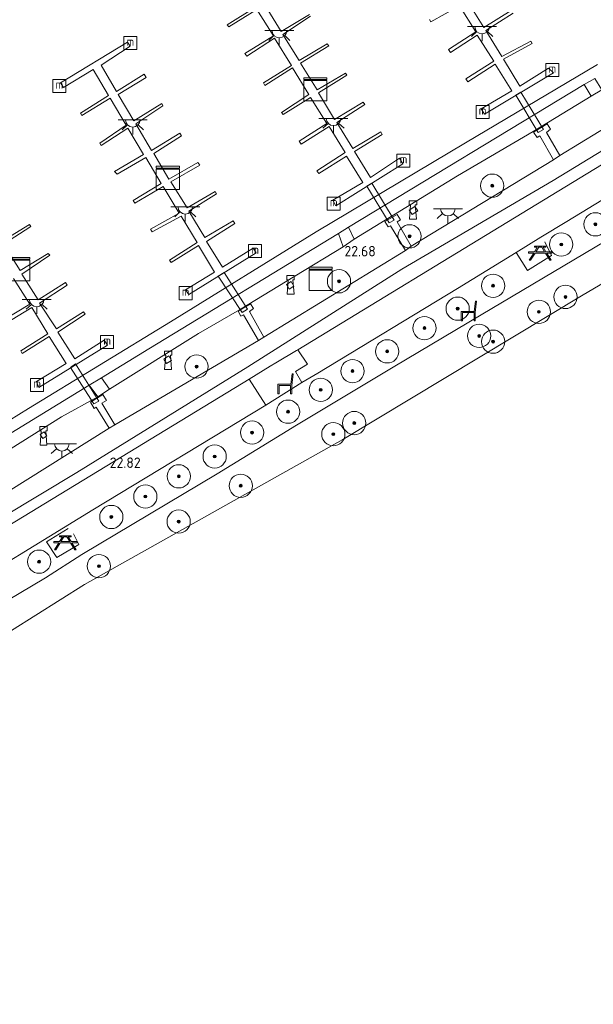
# Model space of a CAD drawing. Header units: metres. Extents: x 185049 to 189876, y 349292 to 352302.
# Tile 265 of 269: x 189336 to 189435, y 351612 to 351782. Entities that reach past the tile are written whole.
import ezdxf
from ezdxf.enums import TextEntityAlignment as Align

# ---------------------------------------------------------------- set-up
doc = ezdxf.new("R2010")
doc.units = ezdxf.units.M
for name, color, linetype, lineweight in [('B-WE-GR-BOOM-S', 90, 'Continuous', 25), ('B-WE-GR-GRAS-GV', 60, 'Continuous', 13), ('B-WE-GR-HAAG-G', 90, 'GR-HAAG1', 13), ('B-WE-GW-OPHOGING_KRUIN-G', 90, 'Continuous', 18), ('B-WE-GW-TALUD_KRUIN-G', 90, 'Continuous', 18), ('B-WE-GW-TALUD_TEEN-G', 90, 'Continuous', 18), ('B-WE-IE-MEUBILAIR_WATERWEGMEUBILAIR-S', 150, 'Continuous', 25), ('B-WE-IE-MEUBILAIR_WEGMEUBILAIR-S', 7, 'Continuous', 25), ('B-WE-KL-DATA-S', 90, 'Continuous', 25), ('B-WE-KL-ET_LS_OV_LICHTPUNT-S', 190, 'Continuous', 25), ('B-WE-KW-KUNSTWERK_BRUG-GV', 170, 'Continuous', 18), ('B-WE-KW-KUNSTWERK_STEIGER-GV', 170, 'Continuous', 18), ('B-WE-OB-BEKLEDING_STEEN-GV', 30, 'Continuous', 18), ('B-WE-OB-BEKLEDING_STORTSTEEN-GV', 30, 'Continuous', 18), ('B-WE-OB-OEVERVOORZIENING-G', 7, 'Continuous', 18), ('B-WE-OG-WATER_HAVEN-GV', 170, 'Continuous', 18), ('B-WE-OG-WATER_POEL-GV', 7, 'Continuous', 18), ('B-WE-OG-WEG_PARKEERSECTIE-GV', 7, 'Continuous', 18), ('B-WE-OG-WEG_TRAP-GV', 7, 'Continuous', 18), ('B-WE-VH-VERHARDING_ASFALT-GV', 252, 'Continuous', 18), ('B-WE-VH-VERHARDING_BETON-GV', 252, 'Continuous', 18), ('B-WE-VH-VERHARDING_TEGEL-GV', 252, 'Continuous', 18), ('X-XX-AL-HOOGTELABEL-S', 7, 'Continuous', 25)]:
    doc.layers.add(name, color=color, linetype=linetype, lineweight=lineweight)
doc.styles.add('NLCS-ISO', font='NLCS-ISO.ttf')
doc.styles.add('NLCS-ISO-ANNOTATIVE-T18', font='NLCS-ISO.ttf', dxfattribs={"height": 1.8})
doc.linetypes.add('GR-HAAG1', pattern='A,6,[176,NLCS.SHX,S=0.125,R=0,X=0,Y=0],-2', length=8)

# ---------------------------------------------------------------- blocks, each defined once
blk = doc.blocks.new('SAL-HOOGTELABEL-SO')
at = {"color": 0, "linetype": 'ByBlock', "lineweight": -2, "style": 'NLCS-ISO-ANNOTATIVE-T18'}
blk.add_attdef('HOOGTE', text='', height=1.8, dxfattribs=at).set_placement((2.79, 0), align=Align.RIGHT)
blk = doc.blocks.new('SIE-WEG_PICKNICKTAFEL-SO')
at = {"color": 0, "linetype": 'ByBlock', "lineweight": 18}
for points in [[(-0.89, -0.2), (-1.64, -1.4), (-1.88, -1.4), (-1.12, -0.2), (-2, -0.2), (-2, 0), (-1, 0), (-0.5, 0.8), (-1, 0.8), (-1, 1), (1, 1), (1, 0.8), (0.5, 0.8), (1, 0), (2, 0), (2, -0.2), (1.12, -0.2), (1.88, -1.4), (1.64, -1.4), (0.89, -0.2)], [(-0.76, 0), (0.76, 0), (0.26, 0.8), (-0.26, 0.8)]]:
    blk.add_lwpolyline(points, close=True, dxfattribs=at)
blk = doc.blocks.new('SIE-WEG_ZITBANK-SO')
at = {"color": 0, "linetype": 'ByBlock', "lineweight": 18}
blk.add_lwpolyline([(-0.91, -1.63), (-0.91, -0.2), (1.09, -0.2), (1.09, -1.63), (1.29, -1.63), (1.29, -0.21), (1.54, 1.78), (1.33, 1.78), (1.11, 0), (-1.11, 0), (-1.11, -1.63)], close=True, dxfattribs=at)
blk = doc.blocks.new('SGR-BOOM_01-SO')
at = {"linetype": 'ByBlock', "lineweight": 18}
h = blk.add_hatch(color=0, dxfattribs=at)
h.dxf.hatch_style = 1
edge = h.paths.add_edge_path()
edge.add_arc((0, 0), 0.25, 0, 360)
at = {"color": 0, "linetype": 'ByBlock', "lineweight": 18}
for radius in [2, 0.25]:
    blk.add_circle((0, 0), radius, dxfattribs=at)
blk = doc.blocks.new('SKL-DATA_KAST-SO')
at = {"color": 0, "linetype": 'ByBlock', "lineweight": 18}
for points in [[(-2, 2), (2, 2), (2, 1.68), (-2, 1.68)], [(-2, 1.52), (2, 1.52), (2, -2), (-2, -2)]]:
    blk.add_lwpolyline(points, close=True, dxfattribs=at)
blk = doc.blocks.new('SIE-WATER_BOLDER-SO')
at = {"color": 0, "linetype": 'ByBlock', "lineweight": 18}
blk.add_lwpolyline([(0.4, 0.87), (0.6, -1.59), (-0.6, -1.59), (-0.4, 0.87), (-0.65, 0.87), (-0.65, 1.59), (0.65, 1.59), (0.65, 0.87)], close=True, dxfattribs=at)
blk = doc.blocks.new('SIE-WATER_MEERPAAL-SO')
at = {"color": 0, "linetype": 'ByBlock', "lineweight": 18}
blk.add_lwpolyline([(-1.12, -1.12), (1.12, -1.12), (1.12, 1.12), (-1.12, 1.12)], close=True, dxfattribs=at)
at = {"color": 0, "linetype": 'ByBlock', "lineweight": 18, "style": 'NLCS-ISO'}
blk.add_text('m', height=1.5, dxfattribs=at).set_placement((0, 0.28), align=Align.MIDDLE_CENTER)
blk = doc.blocks.new('SKL-ET_OV_LICHTPUNT-SO')
at = {"color": 0, "linetype": 'ByBlock', "lineweight": 18}
for points in [[(-1.25, 0), (-2.5, 0)], [(1.25, 0), (2.5, 0)], [(-0.92, -0.85), (-1.83, -1.7)], [(0, -1.25), (0, -2.5)], [(0.92, -0.85), (1.83, -1.7)]]:
    blk.add_lwpolyline(points, dxfattribs=at)
blk.add_lwpolyline([(0, 0), (1.25, 0, -1), (-1.25, 0)], format="xyb", close=True, dxfattribs=at)

msp = doc.modelspace()

# ---------------------------------------------------------------- linework, layer by layer
at = {"layer": 'B-WE-GR-GRAS-GV'}
for points in [[(189329.782, 351704.703, 22.327), (189343.607, 351713.372, 22.327), (189349.845, 351716.802, 22.327), (189351.858, 351718.121, 22.327), (189367.173, 351727.723, 22.327), (189374.231, 351731.777, 22.303), (189383.741, 351737.587, 22.303), (189392.055, 351742.633, 22.303), (189393.976, 351743.925, 22.303), (189411.732, 351754.826, 22.276), (189424.795, 351762.43, 22.276), (189434.777, 351768.525, 22.273), (189436.619, 351769.613, 22.273)], [(189322.909, 351681.452, 22.774), (189348.973, 351697.351, 22.792), (189378.739, 351715.372, 22.815), (189384.977, 351719.279, 22.741), (189387.714, 351720.907, 22.726), (189411.739, 351735.455, 22.72), (189421.87, 351741.658, 22.72), (189426.108, 351744.253, 22.72), (189430.576, 351746.988, 22.72), (189464.375, 351767.562, 22.831)], [(189442.931, 351766.563, 22.699), (189429.402, 351758.301, 22.693), (189427.052, 351762.303, 22.379), (189427.765, 351762.852, 22.4), (189427.206, 351763.779, 22.316), (189424.852, 351762.358, 22.304), (189425.456, 351761.411, 22.406), (189425.915, 351761.678, 22.343), (189428.304, 351757.589, 22.693), (189403.794, 351742.74, 22.714), (189401.345, 351746.912, 22.484), (189401.966, 351747.261, 22.508), (189401.352, 351748.201, 22.403), (189399.225, 351746.947, 22.406), (189399.812, 351746.044, 22.508), (189400.203, 351746.248, 22.54), (189402.815, 351741.975, 22.714), (189378.397, 351727.087, 22.735), (189375.934, 351731.497, 22.424), (189376.634, 351732.004, 22.46), (189376.136, 351732.825, 22.388), (189374.023, 351731.538, 22.352), (189374.475, 351730.71, 22.397), (189374.942, 351730.937, 22.397), (189377.505, 351726.48, 22.735), (189352.738, 351712.017, 22.777), (189350.552, 351715.718, 22.463), (189351.307, 351716.186, 22.487), (189350.679, 351717.184, 22.427), (189348.594, 351715.907, 22.355), (189349.181, 351714.825, 22.49), (189349.563, 351715.051, 22.471), (189351.778, 351711.44, 22.765), (189327.134, 351695.979, 22.765)], [(189473.191, 351757.795, 20.83), (189433.114, 351734.16, 20.83), (189392.012, 351709.454, 20.83), (189347.572, 351684.558, 20.83), (189313.986, 351663.435, 20.83), (189307.007, 351658.035, 20.835), (189282.973, 351643.074, 20.835), (189280.801, 351641.74, 20.835), (189277.476, 351644.154, 21.539), (189275.853, 351645.332, 22.69), (189294.773, 351657.369, 22.69), (189317.156, 351671.639, 22.69), (189340.844, 351685.706, 22.696), (189347.063, 351689.719, 22.654), (189370.362, 351703.552, 22.687), (189384.013, 351711.92, 22.581), (189400.664, 351721.9, 22.572), (189415.828, 351730.902, 22.613), (189440.676, 351745.66, 22.605)], [(189440.676, 351745.66, 22.605), (189415.828, 351730.902, 22.613), (189400.664, 351721.9, 22.572), (189384.013, 351711.92, 22.581), (189370.362, 351703.552, 22.687), (189347.063, 351689.719, 22.654), (189340.844, 351685.706, 22.696), (189317.156, 351671.639, 22.69)]]:
    msp.add_polyline3d(points, dxfattribs=at)
for points in [[(189403.439, 351748.893, 22.417), (189403.937, 351748.172, 22.417), (189404.924, 351748.818, 22.417), (189404.424, 351749.571, 22.417)], [(189382.293, 351736.136, 22.42), (189382.758, 351735.35, 22.417), (189383.578, 351735.844, 22.42), (189383.13, 351736.647, 22.417)], [(189384.977, 351719.279, 22.741), (189378.739, 351715.372, 22.815), (189375.887, 351719.875, 22.864), (189379.526, 351722.059, 22.851), (189380.504, 351722.647, 22.847), (189384.013, 351724.753, 22.834), (189384.297, 351724.924, 22.834), (189385.915, 351722.405, 22.763), (189383.857, 351721.182, 22.759)], [(189361.199, 351723.312, 22.393), (189361.671, 351722.561, 22.393), (189362.521, 351723.069, 22.393), (189362.044, 351723.841, 22.396)], [(189339.896, 351710.337, 22.477), (189340.342, 351709.645, 22.477), (189341.053, 351710.085, 22.477), (189340.611, 351710.781, 22.477)]]:
    msp.add_polyline3d(points, close=True, dxfattribs=at)
at = {"layer": 'B-WE-GR-HAAG-G'}
for points in [[(189426.108, 351744.253, 22.72), (189421.87, 351741.658, 22.72), (189423.794, 351738.547, 22.724), (189427.921, 351741.111, 22.707), (189426.805, 351743.468, 22.711)], [(189380.504, 351722.647, 22.847), (189384.013, 351724.753, 22.834), (189384.297, 351724.924, 22.834), (189385.915, 351722.405, 22.763), (189383.857, 351721.182, 22.759), (189384.977, 351719.279, 22.741)], [(189375.887, 351719.875, 22.864), (189379.526, 351722.059, 22.851)], [(189375.887, 351719.875, 22.864), (189378.739, 351715.372, 22.815), (189384.977, 351719.279, 22.741)], [(189344.709, 351694.155, 22.818), (189341, 351691.873, 22.809), (189342.766, 351689.189, 22.769), (189346.543, 351691.413, 22.787), (189345.656, 351693.224, 22.796)]]:
    msp.add_polyline3d(points, dxfattribs=at)
at = {"layer": 'B-WE-GW-OPHOGING_KRUIN-G'}
msp.add_polyline3d([(189601.55, 351868.756, 22.832), (189585.429, 351853.019, 22.814), (189570.502, 351840.771, 22.808), (189561.536, 351834.31, 22.817), (189549.673, 351827.192, 22.817), (189536.325, 351819.747, 22.787), (189521.707, 351811.043, 22.769), (189501.712, 351799.036, 22.757), (189477.509, 351784.064, 22.748), (189451.889, 351768.411, 22.742), (189428.242, 351753.993, 22.727), (189402.2, 351738.758, 22.823), (189375.643, 351721.956, 22.775), (189346.207, 351703.788, 22.769), (189327.027, 351692.246, 22.82), (189299.672, 351675.829, 22.79), (189278.692, 351663.412, 22.757), (189267.486, 351656.399, 22.754), (189263.006, 351652.675, 22.691)], dxfattribs=at)
at = {"layer": 'B-WE-GW-TALUD_KRUIN-G'}
for points in [[(189347.063, 351689.719, 22.654), (189370.362, 351703.552, 22.687), (189384.013, 351711.92, 22.581), (189400.664, 351721.9, 22.572), (189415.828, 351730.902, 22.613), (189440.676, 351745.66, 22.605), (189461.568, 351758.445, 22.556), (189480.662, 351769.766, 22.556), (189503.351, 351784.015, 22.524), (189521.719, 351794.24, 22.524), (189542.618, 351806.159, 22.442), (189559.02, 351815.6, 22.401), (189572.605, 351821.766, 22.458), (189580.454, 351824.734, 22.426)], [(189393.976, 351743.925, 22.303), (189411.732, 351754.826, 22.276), (189424.795, 351762.43, 22.276), (189434.777, 351768.525, 22.273)], [(189351.858, 351718.121, 22.327), (189367.173, 351727.723, 22.327), (189374.231, 351731.777, 22.303), (189383.741, 351737.587, 22.303), (189392.055, 351742.633, 22.303)], [(189308.773, 351691.911, 22.327), (189320.497, 351699.062, 22.327), (189329.782, 351704.703, 22.327), (189343.607, 351713.372, 22.327), (189349.845, 351716.802, 22.327)], [(189347.063, 351689.719, 22.654), (189340.844, 351685.706, 22.696), (189317.156, 351671.639, 22.69), (189294.773, 351657.369, 22.69), (189275.853, 351645.332, 22.69)]]:
    msp.add_polyline3d(points, dxfattribs=at)
at = {"layer": 'B-WE-GW-TALUD_TEEN-G'}
for points in [[(189393.016, 351746.015, 20.944), (189433.536, 351770.524, 20.984)], [(189350.457, 351720.106, 21.058), (189358.624, 351725.093, 21.044), (189391.253, 351744.887, 21.054)], [(189307.643, 351693.188, 21.154), (189330.489, 351707.911, 21.094), (189348.329, 351718.806, 21.062)]]:
    msp.add_polyline3d(points, dxfattribs=at)
at = {"layer": 'B-WE-KW-KUNSTWERK_BRUG-GV'}
for points in [[(189426.575, 351762.789, 22.544), (189425.657, 351762.303, 22.544), (189421.803, 351768.699, 21.476), (189422.654, 351769.211, 21.476)], [(189400.835, 351747.185, 22.667), (189399.993, 351746.713, 22.634), (189396.162, 351753.02, 21.503), (189397.029, 351753.58, 21.503)], [(189375.603, 351731.884, 22.634), (189374.697, 351731.293, 22.634), (189370.546, 351737.539, 21.545), (189371.583, 351738.197, 21.545)], [(189350.005, 351716.071, 22.697), (189349.144, 351715.612, 22.661), (189345.128, 351721.828, 21.581), (189346.016, 351722.482, 21.581)]]:
    msp.add_polyline3d(points, close=True, dxfattribs=at)
at = {"layer": 'B-WE-KW-KUNSTWERK_STEIGER-GV'}
for points in [[(189378.623, 351784.15, 21.541), (189381.384, 351779.678, 21.541), (189386.256, 351782.601, 21.541)], [(189421.326, 351782.819, 21.541), (189416.622, 351779.802, 21.541), (189419.414, 351775.365, 21.541), (189424.379, 351777.975, 21.541), (189424.588, 351777.608, 21.541), (189419.701, 351774.87, 21.541), (189422.483, 351770.239, 21.541), (189427.445, 351773.329, 21.541), (189428.268, 351772.515, 21.541), (189416.422, 351765.402, 21.541), (189415.844, 351766.353, 21.541), (189421.092, 351769.443, 21.541), (189418.27, 351774.015, 21.541), (189413.548, 351770.994, 21.541), (189413.203, 351771.521, 21.541), (189418.009, 351774.523, 21.541), (189415.167, 351778.995, 21.541), (189410.572, 351776.063, 21.541), (189410.223, 351776.528, 21.541), (189414.919, 351779.59, 21.541), (189412.088, 351784.091, 21.541), (189407.14, 351781.322, 21.541), (189406.918, 351781.733, 21.541)], [(189413.403, 351784.908, 21.541), (189416.282, 351780.352, 21.541), (189421.019, 351783.247, 21.541)], [(189386.426, 351782.295, 21.541), (189381.669, 351779.142, 21.541), (189384.479, 351774.681, 21.541), (189389.322, 351777.526, 21.541), (189389.59, 351777.201, 21.541), (189384.732, 351774.215, 21.541), (189387.588, 351769.632, 21.541), (189392.486, 351772.506, 21.541), (189392.679, 351772.143, 21.541), (189387.852, 351769.092, 21.541), (189390.599, 351764.526, 21.541), (189395.516, 351767.478, 21.541), (189395.788, 351767.07, 21.541), (189390.972, 351763.974, 21.541), (189393.718, 351759.513, 21.541), (189398.575, 351762.379, 21.541), (189398.81, 351761.926, 21.541), (189394.023, 351758.991, 21.541), (189396.757, 351754.561, 21.541), (189401.752, 351757.848, 21.541), (189402.369, 351756.865, 21.541), (189390.803, 351749.642, 21.541), (189390.302, 351750.615, 21.541), (189395.487, 351753.697, 21.541), (189392.639, 351758.224, 21.541), (189387.86, 351755.239, 21.541), (189387.515, 351755.682, 21.541), (189392.396, 351758.845, 21.541), (189389.692, 351763.33, 21.541), (189384.822, 351760.296, 21.541), (189384.503, 351760.775, 21.541), (189389.255, 351763.811, 21.541), (189386.463, 351768.316, 21.541), (189381.764, 351765.349, 21.541), (189381.455, 351765.732, 21.541), (189386.153, 351768.828, 21.541), (189383.324, 351773.4, 21.541), (189378.613, 351770.385, 21.541), (189378.345, 351770.825, 21.541), (189383.153, 351773.816, 21.541), (189380.228, 351778.49, 21.541), (189375.468, 351775.383, 21.541), (189375.167, 351775.869, 21.541), (189380.053, 351778.89, 21.541), (189377.186, 351783.46, 21.541), (189372.407, 351780.459, 21.541), (189372.126, 351780.786, 21.541), (189376.995, 351783.863, 21.541)], [(189333.315, 351743.518, 21.541), (189338.09, 351746.468, 21.541), (189338.305, 351746.086, 21.541), (189333.586, 351743.074, 21.541), (189336.489, 351738.549, 21.541), (189341.309, 351741.465, 21.541), (189341.598, 351741.203, 21.541), (189336.75, 351737.907, 21.541), (189339.563, 351733.515, 21.541), (189344.293, 351736.491, 21.541), (189344.547, 351736.038, 21.541), (189339.814, 351732.928, 21.541), (189342.697, 351728.493, 21.541), (189347.376, 351731.425, 21.541), (189347.645, 351731.008, 21.541), (189342.948, 351727.941, 21.541), (189345.904, 351723.356, 21.541), (189350.905, 351726.566, 21.541), (189351.522, 351725.709, 21.541), (189339.686, 351718.438, 21.541), (189339.279, 351719.438, 21.541), (189344.405, 351722.526, 21.541), (189341.458, 351727.201, 21.541), (189336.806, 351724.274, 21.541), (189336.577, 351724.743, 21.541), (189341.211, 351727.628, 21.541), (189338.46, 351732.196, 21.541), (189333.778, 351729.332, 21.541)], [(189333.457, 351729.93, 21.541), (189338.12, 351732.738, 21.541), (189335.325, 351737.189, 21.541)]]:
    msp.add_polyline3d(points, dxfattribs=at)
msp.add_polyline3d([(189350.397, 351773.848, 21.541), (189353.065, 351769.341, 21.541), (189357.835, 351772.29, 21.541), (189358.142, 351771.755, 21.541), (189353.342, 351768.818, 21.541), (189356.041, 351764.311, 21.541), (189360.878, 351767.267, 21.541), (189361.057, 351766.873, 21.541), (189356.404, 351763.771, 21.541), (189359.065, 351759.184, 21.541), (189363.982, 351762.135, 21.541), (189364.23, 351761.698, 21.541), (189359.496, 351758.639, 21.541), (189362.082, 351754.276, 21.541), (189367.06, 351757.095, 21.541), (189367.371, 351756.635, 21.541), (189362.381, 351753.799, 21.541), (189365.19, 351749.294, 21.541), (189370.022, 351752.106, 21.541), (189370.268, 351751.731, 21.541), (189365.494, 351748.769, 21.541), (189368.256, 351744.243, 21.541), (189373.115, 351747.056, 21.541), (189373.425, 351746.604, 21.541), (189368.556, 351743.545, 21.541), (189371.321, 351739.103, 21.541), (189376.603, 351742.37, 21.541), (189377.082, 351741.578, 21.541), (189365.505, 351734.396, 21.541), (189364.943, 351735.226, 21.541), (189369.946, 351738.277, 21.541), (189367.162, 351742.857, 21.541), (189362.483, 351739.894, 21.541), (189362.152, 351740.302, 21.541), (189366.936, 351743.337, 21.541), (189364.185, 351747.913, 21.541), (189359.207, 351745.181, 21.541), (189358.919, 351745.678, 21.541), (189363.848, 351748.425, 21.541), (189361.099, 351752.987, 21.541), (189356.201, 351750.094, 21.541), (189355.93, 351750.602, 21.541), (189360.766, 351753.519, 21.541), (189358.109, 351758.003, 21.541), (189353.148, 351755.104, 21.541), (189352.725, 351755.553, 21.541), (189357.718, 351758.492, 21.541), (189354.979, 351763.051, 21.541), (189350.402, 351760.05, 21.541), (189350.159, 351760.441, 21.541), (189354.708, 351763.556, 21.541), (189351.94, 351768.175, 21.541), (189347.109, 351765.177, 21.541), (189346.878, 351765.615, 21.541), (189351.65, 351768.634, 21.541), (189349.014, 351773.096, 21.541), (189343.9, 351770.028, 21.541), (189343.422, 351770.804, 21.541), (189354.934, 351777.805, 21.541), (189355.417, 351777.121, 21.541)], close=True, dxfattribs=at)
at = {"layer": 'B-WE-OB-BEKLEDING_STEEN-GV'}
for points in [[(189411.732, 351754.826, 22.276), (189393.976, 351743.925, 22.303), (189393.016, 351746.015, 20.944), (189433.536, 351770.524, 20.984), (189434.777, 351768.525, 22.273), (189424.795, 351762.43, 22.276)], [(189367.173, 351727.723, 22.327), (189351.858, 351718.121, 22.327), (189350.457, 351720.106, 21.058), (189358.624, 351725.093, 21.044), (189391.253, 351744.887, 21.054), (189392.055, 351742.633, 22.303), (189383.741, 351737.587, 22.303), (189374.231, 351731.777, 22.303)], [(189320.497, 351699.062, 22.327), (189308.773, 351691.911, 22.327), (189307.643, 351693.188, 21.154), (189330.489, 351707.911, 21.094), (189348.329, 351718.806, 21.062), (189349.845, 351716.802, 22.327), (189343.607, 351713.372, 22.327), (189329.782, 351704.703, 22.327)]]:
    msp.add_polyline3d(points, close=True, dxfattribs=at)
at = {"layer": 'B-WE-OB-BEKLEDING_STORTSTEEN-GV'}
for points in [[(189319.551, 351703.444, 20.83), (189337.9, 351714.804, 20.83), (189362.365, 351729.701, 20.83), (189387.437, 351745.202, 20.83), (189413.137, 351760.496, 20.83), (189435.879, 351773.974, 20.83)], [(189435.375, 351771.586, 20.944), (189433.536, 351770.524, 20.984), (189393.016, 351746.015, 20.944), (189391.253, 351744.887, 21.054), (189358.624, 351725.093, 21.044), (189350.457, 351720.106, 21.058), (189348.329, 351718.806, 21.062), (189330.489, 351707.911, 21.094)]]:
    msp.add_polyline3d(points, dxfattribs=at)
at = {"layer": 'B-WE-OB-OEVERVOORZIENING-G'}
msp.add_polyline3d([(189435.879, 351773.974, 20.83), (189413.137, 351760.496, 20.83), (189387.437, 351745.202, 20.83), (189362.365, 351729.701, 20.83), (189337.9, 351714.804, 20.83), (189319.551, 351703.444, 20.83), (189309.181, 351697.024, 20.83), (189283.771, 351681.741, 20.83), (189254.241, 351663.848, 20.83), (189249.77, 351660.909, 20.83), (189247.429, 351659.285, 20.872), (189246.121, 351658.176, 20.872), (189245.657, 351656.512, 20.872), (189245.873, 351655.569, 20.872), (189241.7, 351653.02, 20.872)], dxfattribs=at)
at = {"layer": 'B-WE-OG-WATER_HAVEN-GV'}
msp.add_polyline3d([(189435.879, 351773.974, 20.83), (189413.137, 351760.496, 20.83), (189387.437, 351745.202, 20.83), (189362.365, 351729.701, 20.83), (189337.9, 351714.804, 20.83), (189319.551, 351703.444, 20.83), (189309.181, 351697.024, 20.83), (189283.771, 351681.741, 20.83), (189254.241, 351663.848, 20.83), (189249.77, 351660.909, 20.83), (189247.049, 351663.859, 20.959), (189240.906, 351659.837, 20.959)], dxfattribs=at)
at = {"layer": 'B-WE-OG-WATER_POEL-GV'}
msp.add_polyline3d([(189486.379, 351647.944, 20.794), (189406.862, 351550.205, 20.794), (189280.801, 351641.74, 20.835), (189282.973, 351643.074, 20.835), (189307.007, 351658.035, 20.835), (189313.986, 351663.435, 20.83), (189347.572, 351684.558, 20.83), (189392.012, 351709.454, 20.83), (189433.114, 351734.16, 20.83), (189473.191, 351757.795, 20.83), (189526.586, 351790.332, 20.83), (189552.362, 351805.966, 20.83), (189576.458, 351817.716, 20.83), (189586.331, 351822.939, 20.83), (189596.392, 351830.749, 20.83), (189611.508, 351843.825, 20.83), (189620.822, 351853.544, 20.83), (189639.713, 351829.889, 20.937), (189571.181, 351752.202, 20.793)], close=True, dxfattribs=at)
at = {"layer": 'B-WE-OG-WEG_PARKEERSECTIE-GV'}
for points in [[(189387.714, 351720.907, 22.726), (189384.977, 351719.279, 22.741), (189383.857, 351721.182, 22.759), (189385.915, 351722.405, 22.763), (189384.297, 351724.924, 22.834), (189461.538, 351771.904, 22.831), (189464.375, 351767.562, 22.831), (189430.576, 351746.988, 22.72), (189426.108, 351744.253, 22.72), (189421.87, 351741.658, 22.72), (189411.739, 351735.455, 22.72)], [(189286.912, 351659.347, 22.784), (189286.448, 351659.056, 22.786), (189283.559, 351663.736, 22.837), (189375.887, 351719.875, 22.864), (189378.739, 351715.372, 22.815), (189348.973, 351697.351, 22.792), (189322.909, 351681.452, 22.774), (189294.566, 351664.16, 22.759)]]:
    msp.add_polyline3d(points, close=True, dxfattribs=at)
at = {"layer": 'B-WE-OG-WEG_TRAP-GV'}
for points in [[(189436.619, 351769.613, 22.273), (189434.777, 351768.525, 22.273), (189433.536, 351770.524, 20.984), (189435.375, 351771.586, 20.944)], [(189393.976, 351743.925, 22.303), (189392.055, 351742.633, 22.303), (189391.253, 351744.887, 21.054), (189393.016, 351746.015, 20.944)], [(189351.858, 351718.121, 22.327), (189349.845, 351716.802, 22.327), (189348.329, 351718.806, 21.062), (189350.457, 351720.106, 21.058)]]:
    msp.add_polyline3d(points, close=True, dxfattribs=at)
at = {"layer": 'B-WE-VH-VERHARDING_ASFALT-GV'}
for points in [[(189461.538, 351771.904, 22.831), (189384.297, 351724.924, 22.834), (189384.013, 351724.753, 22.834), (189380.504, 351722.647, 22.847), (189379.526, 351722.059, 22.851), (189375.887, 351719.875, 22.864), (189283.559, 351663.736, 22.837)], [(189327.134, 351695.979, 22.765), (189351.778, 351711.44, 22.765), (189352.738, 351712.017, 22.777), (189377.505, 351726.48, 22.735), (189378.397, 351727.087, 22.735), (189402.815, 351741.975, 22.714), (189403.794, 351742.74, 22.714), (189428.304, 351757.589, 22.693), (189429.402, 351758.301, 22.693), (189442.931, 351766.563, 22.699)]]:
    msp.add_polyline3d(points, dxfattribs=at)
at = {"layer": 'B-WE-VH-VERHARDING_BETON-GV'}
for points in [[(189404.924, 351748.818, 22.417), (189403.937, 351748.172, 22.417), (189403.439, 351748.893, 22.417), (189404.424, 351749.571, 22.417)], [(189383.578, 351735.844, 22.42), (189382.758, 351735.35, 22.417), (189382.293, 351736.136, 22.42), (189383.13, 351736.647, 22.417)], [(189362.521, 351723.069, 22.393), (189361.671, 351722.561, 22.393), (189361.199, 351723.312, 22.393), (189362.044, 351723.841, 22.396)], [(189341.053, 351710.085, 22.477), (189340.342, 351709.645, 22.477), (189339.896, 351710.337, 22.477), (189340.611, 351710.781, 22.477)]]:
    msp.add_polyline3d(points, close=True, dxfattribs=at)
at = {"layer": 'B-WE-VH-VERHARDING_TEGEL-GV'}
for points in [[(189427.052, 351762.303, 22.379), (189429.402, 351758.301, 22.693), (189428.304, 351757.589, 22.693), (189425.915, 351761.678, 22.343), (189425.456, 351761.411, 22.406), (189424.852, 351762.358, 22.304), (189427.206, 351763.779, 22.316), (189427.765, 351762.852, 22.4)], [(189401.345, 351746.912, 22.484), (189403.794, 351742.74, 22.714), (189402.815, 351741.975, 22.714), (189400.203, 351746.248, 22.54), (189399.812, 351746.044, 22.508), (189399.225, 351746.947, 22.406), (189401.352, 351748.201, 22.403), (189401.966, 351747.261, 22.508)], [(189375.934, 351731.497, 22.424), (189378.397, 351727.087, 22.735), (189377.505, 351726.48, 22.735), (189374.942, 351730.937, 22.397), (189374.475, 351730.71, 22.397), (189374.023, 351731.538, 22.352), (189376.136, 351732.825, 22.388), (189376.634, 351732.004, 22.46)], [(189350.552, 351715.718, 22.463), (189352.738, 351712.017, 22.777), (189351.778, 351711.44, 22.765), (189349.563, 351715.051, 22.471), (189349.181, 351714.825, 22.49), (189348.594, 351715.907, 22.355), (189350.679, 351717.184, 22.427), (189351.307, 351716.186, 22.487)]]:
    msp.add_polyline3d(points, close=True, dxfattribs=at)

# ---------------------------------------------------------------- block references
at = {"layer": 'B-WE-GR-BOOM-S'}
for p in [(189417.739, 351753.132, 22.615), (189435.504, 351746.482, 22.641), (189403.503, 351744.421, 22.715), (189429.616, 351743.019, 22.646), (189391.362, 351736.686, 22.7), (189417.889, 351735.919, 22.641), (189430.347, 351733.992, 21.164), (189411.788, 351731.978, 22.641), (189425.765, 351731.435, 21.181), (189406.069, 351728.634, 22.711), (189415.48, 351727.285, 21.509), (189417.883, 351726.301, 21.131), (189399.653, 351724.633, 22.676), (189366.841, 351722.014, 22.685), (189393.689, 351721.236, 22.681), (189388.21, 351718.017, 22.711), (189382.593, 351714.254, 22.706), (189393.986, 351712.302, 20.719), (189376.395, 351710.661, 22.681), (189390.376, 351710.387, 20.767), (189369.952, 351706.552, 22.716), (189363.776, 351703.138, 22.767), (189374.446, 351701.521, 20.909), (189358.021, 351699.663, 22.871), (189352.162, 351696.148, 22.705), (189363.756, 351695.35, 21.083), (189339.727, 351688.458, 22.682), (189350.022, 351687.69, 21.337)]:
    msp.add_blockref('SGR-BOOM_01-SO', p, dxfattribs=at)
at = {"layer": 'B-WE-IE-MEUBILAIR_WATERWEGMEUBILAIR-S'}
for name, p in [('SIE-WATER_MEERPAAL-SO', (189355.436, 351777.648, 23.507)), ('SIE-WATER_MEERPAAL-SO', (189428.086, 351773.041, 25.748)), ('SIE-WATER_MEERPAAL-SO', (189343.217, 351770.284, 23.507)), ('SIE-WATER_MEERPAAL-SO', (189416.081, 351765.818, 25.748)), ('SIE-WATER_MEERPAAL-SO', (189402.455, 351757.443, 25.748)), ('SIE-WATER_MEERPAAL-SO', (189390.448, 351750.057, 25.748)), ('SIE-WATER_BOLDER-SO', (189404.087, 351748.94, 22.48)), ('SIE-WATER_MEERPAAL-SO', (189376.915, 351741.87, 25.829)), ('SIE-WATER_BOLDER-SO', (189383.013, 351736.081, 22.48)), ('SIE-WATER_MEERPAAL-SO', (189364.955, 351734.644, 25.829)), ('SIE-WATER_MEERPAAL-SO', (189351.443, 351726.241, 25.619)), ('SIE-WATER_BOLDER-SO', (189361.94, 351723.095, 22.48)), ('SIE-WATER_MEERPAAL-SO', (189339.381, 351718.858, 25.619)), ('SIE-WATER_BOLDER-SO', (189340.483, 351710.116, 22.48))]:
    msp.add_blockref(name, p, dxfattribs=at)
at = {"layer": 'B-WE-IE-MEUBILAIR_WEGMEUBILAIR-S'}
for name, p in [('SIE-WEG_PICKNICKTAFEL-SO', (189425.991, 351741.727, 22.685)), ('SIE-WEG_ZITBANK-SO', (189413.51, 351731.502, 22.825)), ('SIE-WEG_ZITBANK-SO', (189381.939, 351718.963, 22.864)), ('SIE-WEG_PICKNICKTAFEL-SO', (189344.255, 351691.923, 22.738))]:
    msp.add_blockref(name, p, dxfattribs=at)
at = {"layer": 'B-WE-KL-DATA-S'}
for p in [(189387.29, 351769.708, 21.566), (189361.874, 351754.466, 21.56), (189336.113, 351738.791, 21.56), (189388.207, 351737.086, 22.621)]:
    msp.add_blockref('SKL-DATA_KAST-SO', p, dxfattribs=at)
at = {"layer": 'B-WE-KL-ET_LS_OV_LICHTPUNT-S'}
for p in [(189381.084, 351779.802, 21.572), (189415.993, 351780.489, 21.524), (189355.842, 351764.455, 21.572), (189390.405, 351764.703, 21.572), (189364.898, 351749.488, 21.569), (189410.105, 351749.172, 22.675), (189339.312, 351733.569, 21.569), (189343.652, 351708.741, 22.636)]:
    msp.add_blockref('SKL-ET_OV_LICHTPUNT-SO', p, dxfattribs=at)
at = {"layer": 'X-XX-AL-HOOGTELABEL-S'}
for p, values in [((189394.894, 351740.97, 22.679), {'HOOGTE': '22.68'}), ((189354.424, 351704.581, 22.823), {'HOOGTE': '22.82'})]:
    msp.add_blockref('SAL-HOOGTELABEL-SO', p, dxfattribs=at).add_auto_attribs(values)

doc.saveas('drawing.dxf')
